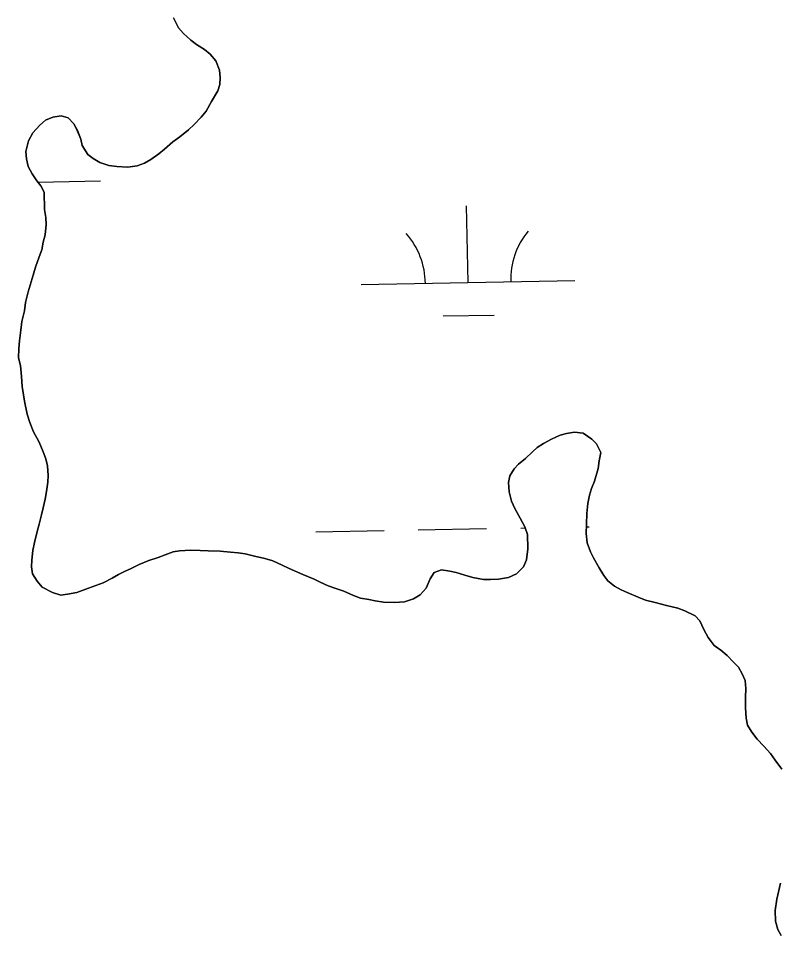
# Model space of a CAD drawing. Extents: x 3925854 to 3964121, y 224593 to 250589.
# Drawn here: x 3953606.2 to 3953962.8, y 243492 to 243921.8 of the extents above; entities that cross this region are included whole.
import ezdxf

# ---------------------------------------------------------------- set-up
doc = ezdxf.new("R2010")
doc.units = 0
doc.layers.add('V-TOPO-SHOR', color=7, linetype='Continuous')
doc.layers.add('V-WETL-SWMP', color=7, linetype='Continuous')

msp = doc.modelspace()

# ---------------------------------------------------------------- linework, layer by layer
at = {"layer": 'V-TOPO-SHOR'}
for points in [[(3953678.872, 243922.111), (3953681.258, 243917.464), (3953683.525, 243914.802), (3953686.962, 243911.695), (3953689.649, 243909.608), (3953693.313, 243907.286), (3953695.991, 243905.002), (3953698.637, 243901.928), (3953700.438, 243897.502), (3953700.698, 243894.129), (3953700.565, 243890.771), (3953699.653, 243887.84), (3953696.684, 243882.816), (3953694.13, 243878.368), (3953691.838, 243875.493), (3953688.535, 243872.064), (3953685.864, 243869.598), (3953681.778, 243866.399), (3953678.516, 243863.958), (3953674.619, 243860.554), (3953671.956, 243858.287), (3953668.288, 243855.666), (3953665.255, 243854.007), (3953661.841, 243852.758), (3953657.464, 243852.143), (3953652.328, 243852.348), (3953648.593, 243852.895), (3953644.294, 243854.255), (3953641.205, 243856.159), (3953638.709, 243858.04), (3953636.11, 243862.299), (3953635.438, 243865.294), (3953633.818, 243869.316), (3953632.161, 243872.351), (3953629.505, 243875.226), (3953626.179, 243876.152), (3953622.395, 243875.511), (3953618.974, 243874.067), (3953616.312, 243871.8), (3953613, 243868.173), (3953610.875, 243864.501), (3953609.681, 243859.403), (3953609.941, 243856.03), (3953610.784, 243852.434), (3953612.626, 243848.998), (3953614.868, 243845.741), (3953616.748, 243843.294), (3953618.219, 243840.464), (3953618.485, 243832.341)], [(3953618.485, 243832.341), (3953619.124, 243828.557), (3953619.187, 243825.192), (3953618.798, 243820.459), (3953617.866, 243816.934), (3953617.129, 243813.403), (3953616.009, 243810.086), (3953614.229, 243805.209), (3953612.632, 243799.932), (3953610.799, 243793.675), (3953609.613, 243788.776), (3953609.058, 243784.842), (3953607.864, 243779.747), (3953607.311, 243775.81), (3953606.709, 243770.69), (3953606.369, 243767.143), (3953606.195, 243762.797), (3953607.237, 243759.195), (3953607.622, 243754.036), (3953608.026, 243749.27), (3953608.665, 243745.488), (3953609.138, 243742.5), (3953610.274, 243736.321), (3953611.505, 243732.514), (3953613.308, 243728.088), (3953615.882, 243723.236), (3953617.881, 243718.802), (3953619.128, 243715.39), (3953619.792, 243712.197), (3953620.201, 243707.63), (3953620.074, 243704.47), (3953619.306, 243700.149), (3953618.77, 243696.61), (3953617.811, 243692.494), (3953617.084, 243689.157), (3953615.923, 243684.852), (3953614.991, 243681.33), (3953613.797, 243676.232), (3953613.052, 243672.503), (3953612.474, 243667.977), (3953612.347, 243664.817), (3953612.814, 243661.632), (3953615.048, 243658.179), (3953617.307, 243655.318), (3953622.151, 243652.748), (3953626.062, 243651.603), (3953629.245, 243652.068), (3953633.632, 243652.881), (3953639.053, 243654.839), (3953642.465, 243656.088), (3953645.879, 243657.336), (3953650.122, 243659.539), (3953653.155, 243661.198), (3953655.986, 243662.666), (3953659.011, 243664.129), (3953662.845, 243665.954), (3953667.268, 243667.754), (3953671.678, 243669.159), (3953674.895, 243670.414), (3953678.71, 243671.844), (3953681.696, 243672.319), (3953687.054, 243672.696), (3953691.4, 243672.521), (3953695.152, 243672.372), (3953700.683, 243672.149), (3953705.613, 243671.753), (3953709.16, 243671.411), (3953712.502, 243670.881), (3953716.818, 243669.918), (3953721.714, 243668.733), (3953725.429, 243667.594), (3953729.704, 243665.64), (3953733.005, 243664.123), (3953739.419, 243661.292), (3953744.674, 243659.105), (3953747.581, 243657.602), (3953751.271, 243655.871), (3953755.371, 243654.52), (3953758.691, 243653.397), (3953763.162, 243651.437), (3953766.471, 243650.116), (3953770.406, 243649.563), (3953773.344, 243648.851), (3953777.281, 243648.298), (3953782.415, 243648.091), (3953786.982, 243648.5), (3953791.195, 243649.916), (3953794.435, 243651.763), (3953797.13, 243654.821), (3953799.09, 243659.291), (3953800.986, 243662.183), (3953804.398, 243663.43), (3953808.334, 243662.877), (3953811.273, 243662.167), (3953815.382, 243661.012), (3953819.095, 243659.873), (3953824.002, 243658.886), (3953827.367, 243658.947), (3953831.129, 243658.994), (3953835.71, 243659.799), (3953839.544, 243661.624)], [(3953839.544, 243661.624), (3953842.837, 243664.856), (3953844.158, 243668.165), (3953844.76, 243673.285), (3953844.633, 243680.015), (3953843.394, 243683.628), (3953841.182, 243687.673), (3953838.79, 243692.123), (3953837.148, 243695.551), (3953836.136, 243699.944), (3953835.718, 243704.315), (3953836.437, 243707.45), (3953838.35, 243710.737), (3953840.421, 243713.029), (3953843.691, 243715.667), (3953846.98, 243718.7), (3953849.239, 243720.785), (3953852.086, 243722.648), (3953855.926, 243724.672), (3953859.954, 243726.488), (3953862.957, 243727.357), (3953866.741, 243727.996), (3953870.678, 243727.443), (3953874.722, 243724.707), (3953877.006, 243722.439), (3953879.019, 243718.403), (3953878.268, 243714.475), (3953877.731, 243710.936), (3953876.109, 243705.064), (3953874.583, 243701.564), (3953873.666, 243698.437), (3953872.914, 243694.511), (3953872.527, 243689.778), (3953872.328, 243684.838), (3953872.154, 243680.494), (3953872.572, 243676.124), (3953874.184, 243671.905), (3953875.652, 243669.077), (3953878.235, 243664.422), (3953880.463, 243660.77), (3953882.341, 243658.321), (3953885.409, 243655.824), (3953888.505, 243654.116), (3953891.42, 243652.814), (3953896.476, 243650.63), (3953899.985, 243649.303), (3953904.486, 243648.134), (3953909.774, 243646.733), (3953915.066, 243645.533), (3953918.378, 243644.212), (3953923.227, 243641.84), (3953925.312, 243639.579), (3953927.327, 243635.543), (3953929.349, 243631.703), (3953932.169, 243628.029), (3953935.243, 243625.729), (3953938.11, 243623.238), (3953941.151, 243620.15), (3953943.435, 243617.881), (3953945.282, 243614.641), (3953946.546, 243611.622), (3953946.988, 243607.846), (3953946.82, 243603.698), (3953946.82, 243598.752), (3953947.025, 243593.995), (3953947.68, 243590.606), (3953949.726, 243587.357), (3953952.168, 243584.095), (3953955.397, 243580.8), (3953958.422, 243577.314), (3953960.675, 243574.256), (3953963.866, 243569.974)], [(3953963.106, 243516.585), (3953961.422, 243509.134), (3953960.616, 243503.826), (3953960.812, 243498.872), (3953961.838, 243494.874), (3953963.505, 243492.037)]]:
    msp.add_lwpolyline(points, dxfattribs=at)
at = {"layer": 'V-WETL-SWMP'}
for p, q in [((3953615.339, 243845.129), (3953644.602, 243845.661)), ((3953816.812, 243798.042), (3953816.158, 243834.036)), ((3953766.821, 243797.133), (3953866.804, 243798.951)), ((3953805.095, 243782.395), (3953829.091, 243782.832)), ((3953793.507, 243682.167), (3953825.502, 243682.749)), ((3953841.499, 243683.04), (3953843.583, 243683.078)), ((3953872.278, 243683.6), (3953873.494, 243683.622)), ((3953745.515, 243681.295), (3953777.51, 243681.876))]:
    msp.add_line(p, q, dxfattribs=at)
for points in [[(3953618.485, 243832.342), (3953618.218, 243840.464), (3953616.748, 243843.293), (3953614.868, 243845.742), (3953612.625, 243848.998), (3953610.785, 243852.435), (3953609.94, 243856.03), (3953609.68, 243859.404), (3953610.874, 243864.5), (3953613, 243868.174), (3953616.311, 243871.8), (3953618.974, 243874.067), (3953622.395, 243875.512), (3953626.18, 243876.152), (3953629.506, 243875.227), (3953632.161, 243872.35), (3953633.819, 243869.316), (3953635.438, 243865.294), (3953636.109, 243862.299), (3953638.708, 243858.04), (3953641.205, 243856.159), (3953644.294, 243854.255), (3953648.592, 243852.895), (3953652.329, 243852.349), (3953657.464, 243852.143), (3953661.842, 243852.758), (3953665.255, 243854.006), (3953668.289, 243855.665), (3953671.956, 243858.287), (3953674.619, 243860.554), (3953678.515, 243863.959), (3953681.778, 243866.4), (3953685.864, 243869.599), (3953688.535, 243872.064), (3953691.838, 243875.492), (3953694.13, 243878.368), (3953696.683, 243882.816), (3953699.654, 243887.84), (3953700.564, 243890.771), (3953700.698, 243894.129), (3953700.438, 243897.503), (3953698.638, 243901.928), (3953695.991, 243905.002), (3953693.313, 243907.286), (3953689.648, 243909.609), (3953686.962, 243911.696), (3953683.525, 243914.802), (3953681.258, 243917.465), (3953678.873, 243922.111)], [(3953839.543, 243661.624), (3953835.71, 243659.799), (3953831.128, 243658.994), (3953827.367, 243658.947), (3953824.001, 243658.885), (3953819.095, 243659.873), (3953815.381, 243661.012), (3953811.273, 243662.166), (3953808.334, 243662.877), (3953804.399, 243663.431), (3953800.986, 243662.183), (3953799.089, 243659.292), (3953797.129, 243654.82), (3953794.434, 243651.763), (3953791.194, 243649.915), (3953786.983, 243648.501), (3953782.416, 243648.091), (3953777.28, 243648.297), (3953773.345, 243648.851), (3953770.406, 243649.563), (3953766.472, 243650.117), (3953763.161, 243651.437), (3953758.69, 243653.397), (3953755.371, 243654.519), (3953751.271, 243655.871), (3953747.581, 243657.602), (3953744.674, 243659.104), (3953739.42, 243661.293), (3953733.005, 243664.123), (3953729.703, 243665.641), (3953725.429, 243667.593), (3953721.715, 243668.732), (3953716.817, 243669.918), (3953712.503, 243670.882), (3953709.161, 243671.412), (3953705.613, 243671.753), (3953700.683, 243672.148), (3953695.152, 243672.371), (3953691.399, 243672.521), (3953687.054, 243672.696), (3953681.697, 243672.318), (3953678.71, 243671.844), (3953674.894, 243670.415), (3953671.678, 243669.159), (3953667.269, 243667.753), (3953662.844, 243665.953), (3953659.011, 243664.128), (3953655.985, 243662.667), (3953653.156, 243661.198), (3953650.122, 243659.539), (3953645.879, 243657.336), (3953642.465, 243656.088), (3953639.052, 243654.84), (3953633.631, 243652.882), (3953629.246, 243652.069), (3953626.062, 243651.603), (3953622.151, 243652.749), (3953617.308, 243655.318), (3953615.049, 243658.179), (3953612.813, 243661.632), (3953612.348, 243664.816), (3953612.475, 243667.976), (3953613.052, 243672.504), (3953613.796, 243676.233), (3953614.99, 243681.329), (3953615.923, 243684.853), (3953617.085, 243689.158), (3953617.812, 243692.493), (3953618.769, 243696.609), (3953619.307, 243700.148), (3953620.074, 243704.47), (3953620.201, 243707.631), (3953619.791, 243712.197), (3953619.128, 243715.39), (3953617.88, 243718.803), (3953615.882, 243723.236), (3953613.307, 243728.088), (3953611.506, 243732.513), (3953610.274, 243736.321), (3953609.138, 243742.5), (3953608.664, 243745.487), (3953608.025, 243749.271), (3953607.623, 243754.036), (3953607.237, 243759.195), (3953606.194, 243762.798), (3953606.369, 243767.144), (3953606.709, 243770.691), (3953607.311, 243775.811), (3953607.864, 243779.746), (3953609.058, 243784.842), (3953609.612, 243788.777), (3953610.798, 243793.675), (3953612.632, 243799.932), (3953614.229, 243805.21), (3953616.008, 243810.085), (3953617.13, 243813.403), (3953617.866, 243816.935), (3953618.799, 243820.458), (3953619.187, 243825.191), (3953619.124, 243828.557), (3953618.485, 243832.342)], [(3953946.821, 243603.698), (3953946.988, 243607.846), (3953946.546, 243611.623), (3953945.283, 243614.641), (3953943.434, 243617.881), (3953941.151, 243620.149), (3953938.11, 243623.239), (3953935.242, 243625.728), (3953932.169, 243628.028), (3953929.349, 243631.702), (3953927.327, 243635.542), (3953925.313, 243639.58), (3953923.228, 243641.84), (3953918.377, 243644.212), (3953915.066, 243645.532), (3953909.773, 243646.733), (3953904.487, 243648.133), (3953899.984, 243649.303), (3953896.476, 243650.631), (3953891.42, 243652.813), (3953888.505, 243654.117), (3953885.408, 243655.824), (3953882.342, 243658.321), (3953880.462, 243660.771), (3953878.235, 243664.422), (3953875.652, 243669.076), (3953874.183, 243671.905), (3953872.572, 243676.124), (3953872.154, 243680.494), (3953872.328, 243684.839), (3953872.527, 243689.777), (3953872.915, 243694.51), (3953873.666, 243698.437), (3953874.583, 243701.565), (3953876.109, 243705.065), (3953877.73, 243710.935), (3953878.267, 243714.475), (3953879.019, 243718.402), (3953877.005, 243722.439), (3953874.722, 243724.707), (3953870.677, 243727.442), (3953866.742, 243727.996), (3953862.957, 243727.356), (3953859.955, 243726.488), (3953855.925, 243724.671), (3953852.085, 243722.649), (3953849.24, 243720.785), (3953846.98, 243718.7), (3953843.692, 243715.666), (3953840.421, 243713.028), (3953838.35, 243710.737), (3953836.438, 243707.45), (3953835.718, 243704.314), (3953836.136, 243699.944), (3953837.147, 243695.551), (3953838.79, 243692.122), (3953841.183, 243687.673), (3953843.395, 243683.627), (3953844.634, 243680.016), (3953844.76, 243673.285), (3953844.158, 243668.165), (3953842.838, 243664.855), (3953839.543, 243661.624)], [(3953963.866, 243569.973), (3953960.675, 243574.256), (3953958.423, 243577.314), (3953955.398, 243580.799), (3953952.167, 243584.094), (3953949.726, 243587.358), (3953947.68, 243590.605), (3953947.025, 243593.995), (3953946.821, 243598.752), (3953946.821, 243603.698)], [(3953963.505, 243492.037), (3953961.838, 243494.873), (3953960.812, 243498.872), (3953960.615, 243503.826), (3953961.422, 243509.135), (3953963.106, 243516.585)]]:
    msp.add_lwpolyline(points, dxfattribs=at)
for centre, start, end in [((3953761.57, 243797.512), 0.26988, 41.81354), ((3953872.038, 243799.521), 140.26988, 181.81353)]:
    msp.add_arc(centre, 35.246, start, end, dxfattribs=at)

doc.saveas('drawing.dxf')
